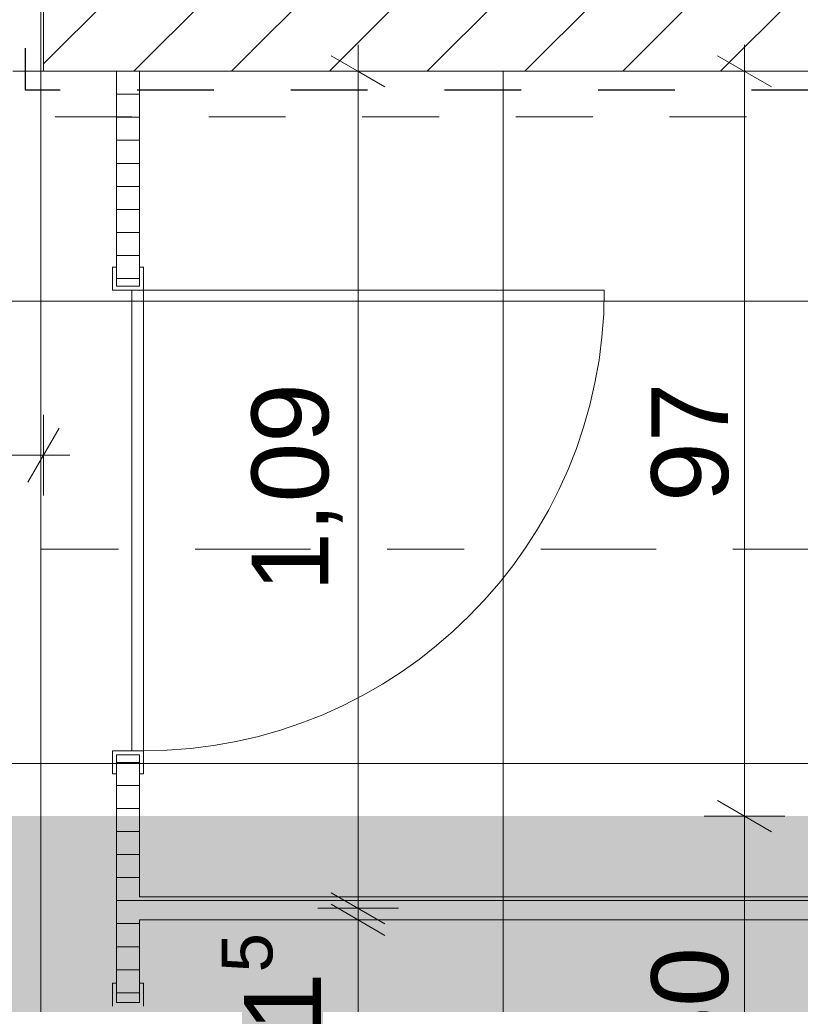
# Model space of a CAD drawing. Header units: metres. Extents: x -3.6 to 84.5, y -11 to 16.8.
# Tile 457 of 656: x 45.4 to 46.4, y 4 to 5.3. Entities that reach past the tile are written whole.
import ezdxf

# ---------------------------------------------------------------- set-up
doc = ezdxf.new("R2010")
doc.units = ezdxf.units.M
doc.header["$MEASUREMENT"] = 0
for name, pattern in [('Schnittlinie', [0.3, 0.15, -0.075, 0, -0.075]), ('Strichlinie eng', [0.115, 0.075, -0.04]), ('Untersicht', [0.1, 0.075, -0.025]), ('Wipeout_Contour', [1, 0, -1])]:
    doc.linetypes.add(name, pattern=pattern)
for name, color, linetype in [('152 - Bemaßung_ Beschriftung.Ausbau', 7, 'Continuous'), ('203 - Marker.Schnitt - Ausbaudetail SA', 7, 'Continuous'), ('301 - Elemente.Linie', 7, 'Continuous'), ('605 - Struktur.Wand Innen', 7, 'Continuous'), ('608 - Struktur.Träger', 7, 'Continuous'), ('612 - Struktur.Stahlbau', 7, 'Continuous'), ('Neubau_650 - Abdeckung.Fußboden Aufbau', 7, 'Continuous'), ('Neubau_653 - Abdeckung.TB Verkofferung', 7, 'Continuous'), ('Neubau_702 - Einrichtung.Möbel Sanitär', 7, 'Continuous')]:
    doc.layers.add(name, color=color, linetype=linetype)
doc.styles.add('ERSTELLTER_STIL_2', font='txt')
doc.dimstyles.new('ERSTELLTER_STIL__1', dxfattribs={"dimtxt": 0.1, "dimasz": 0.0532, "dimexe": 0.18, "dimexo": 0.0625, "dimgap": 0, "dimtad": 1, "dimzin": 0, "dimdsep": 46, "dimtxsty": 'ERSTELLTER_STIL_2', "dimblk": 'ARROWHEAD_2', "dimblk1": 'ARROWHEAD_2', "dimblk2": 'ARROWHEAD_2', "dimcen": 0.09, "dimse1": 1, "dimse2": 1, "dimclrd": 7, "dimclre": 7, "dimclrt": 7, "dimazin": 0, "dimtfac": 1, "dimtdec": 4, "dimtmove": 0, "dimatfit": 3, "dimfxl": 1, "dimtolj": 1, "dimtzin": 0, "dimarcsym": 0})
doc.dimstyles.new('ERSTELLTER_STIL__3', dxfattribs={"dimtxt": 0.1, "dimasz": 0.0532, "dimexe": 0.18, "dimexo": 0.0625, "dimgap": 0, "dimtad": 1, "dimtih": 1, "dimtoh": 1, "dimzin": 0, "dimdsep": 46, "dimtxsty": 'ERSTELLTER_STIL_2', "dimblk": 'ARROWHEAD_2', "dimblk1": 'ARROWHEAD_2', "dimblk2": 'ARROWHEAD_2', "dimcen": 0.09, "dimse1": 1, "dimse2": 1, "dimclrd": 7, "dimclre": 7, "dimclrt": 7, "dimazin": 0, "dimtfac": 1, "dimtdec": 4, "dimtmove": 0, "dimatfit": 3, "dimfxl": 1, "dimtolj": 1, "dimtzin": 0, "dimarcsym": 0})
pattern_1 = [(45, (0, 0), (-0.06363961, 0.06363961), [])]
pattern_2 = [(0, (0, 0), (0, 0.030000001), [])]

# ---------------------------------------------------------------- blocks, each defined once
blk = doc.blocks.new('*D229')
at = {"layer": '152 - Bemaßung_ Beschriftung.Ausbau', "color": 7, "linetype": 'Continuous', "lineweight": 5}
for p, q in [((46.2975, 4.2402), (46.3675, 4.1998)), ((46.385, 4.22), (46.28, 4.22)), ((46.3325, 3.72), (46.3325, 4.22)), ((46.2975, 3.7402), (46.3675, 3.6998)), ((46.385, 3.72), (46.28, 3.72)), ((46.3325, 3.6858), (46.3325, 3.72))]:
    blk.add_line(p, q, dxfattribs=at)
at = {"layer": '152 - Bemaßung_ Beschriftung.Ausbau', "color": 7, "lineweight": 9, "insert": (46.3125, 3.8941), "char_height": 0.1, "attachment_point": 7, "rotation": 90, "style": 'ERSTELLTER_STIL_2'}
blk.add_mtext('\\A1;{\\pql;\\fArial|b0|i0|c0|p38;50}', dxfattribs=at)
blk = doc.blocks.new('ARROWHEAD_2')
at = {"color": 0, "linetype": 'Continuous', "lineweight": 0}
for p, q in [((-0.378, -0.655), (0.378, 0.655)), ((0, 0), (-1, 0))]:
    blk.add_line(p, q, dxfattribs=at)
blk = doc.blocks.new('*D230')
at = {"layer": '152 - Bemaßung_ Beschriftung.Ausbau', "color": 7, "linetype": 'Continuous', "lineweight": 5}
for p, q in [((46.3325, 5.19), (46.3325, 5.2242)), ((46.3675, 5.1698), (46.2975, 5.2102)), ((46.385, 5.19), (46.28, 5.19)), ((46.3325, 4.22), (46.3325, 5.19)), ((46.2975, 4.2402), (46.3675, 4.1998)), ((46.385, 4.22), (46.28, 4.22))]:
    blk.add_line(p, q, dxfattribs=at)
at = {"layer": '152 - Bemaßung_ Beschriftung.Ausbau', "color": 7, "lineweight": 9, "insert": (46.3125, 4.6291), "char_height": 0.1, "attachment_point": 7, "rotation": 90, "style": 'ERSTELLTER_STIL_2'}
blk.add_mtext('\\A1;{\\pql;\\fArial|b0|i0|c0|p38;97}', dxfattribs=at)
blk = doc.blocks.new('*D598')
at = {"layer": '152 - Bemaßung_ Beschriftung.Ausbau', "color": 7, "linetype": 'Continuous', "lineweight": 5}
for p, q in [((45.7944, 4.1202), (45.8644, 4.0798)), ((45.8644, 4.0648), (45.7944, 4.1052)), ((45.8819, 4.085), (45.7769, 4.085)), ((45.8294, 3.235), (45.8294, 4.085)), ((45.7944, 3.2552), (45.8644, 3.2148)), ((45.8819, 3.235), (45.7769, 3.235)), ((45.8294, 3.2008), (45.8294, 3.235))]:
    blk.add_line(p, q, dxfattribs=at)
at = {"layer": '152 - Bemaßung_ Beschriftung.Ausbau', "color": 7, "lineweight": 5, "char_height": 0.1, "attachment_point": 7, "rotation": 90, "style": 'ERSTELLTER_STIL_2'}
for s, insert in [('\\A1;{\\pql;\\fArial|b0|i0|c0|p38;1\\fArial|b0|i0|c0|p38;\\A1{\\H.66x;\\S5^  ;}}', (45.8104, 3.9388)), ('\\A1;{\\pql;\\fArial|b0|i0|c0|p38;85}', (45.8094, 3.5211))]:
    blk.add_mtext(s, dxfattribs=dict(at, insert=insert))
blk = doc.blocks.new('*D599')
at = {"layer": '152 - Bemaßung_ Beschriftung.Ausbau', "color": 7, "linetype": 'Continuous', "lineweight": 5}
for p, q in [((45.7944, 4.1202), (45.8644, 4.0798)), ((45.8644, 4.0648), (45.7944, 4.1052)), ((45.8819, 4.1), (45.7769, 4.1)), ((45.8294, 4.085), (45.8294, 4.1)), ((45.8819, 4.085), (45.7769, 4.085))]:
    blk.add_line(p, q, dxfattribs=at)
blk = doc.blocks.new('*D600')
at = {"layer": '152 - Bemaßung_ Beschriftung.Ausbau', "color": 7, "linetype": 'Continuous', "lineweight": 5}
for p, q in [((45.8294, 5.19), (45.8294, 5.2242)), ((45.8644, 5.1698), (45.7944, 5.2102)), ((45.8819, 5.19), (45.7769, 5.19)), ((45.8294, 4.1), (45.8294, 5.19)), ((45.7944, 4.1202), (45.8644, 4.0798)), ((45.8644, 4.0648), (45.7944, 4.1052)), ((45.8819, 4.1), (45.7769, 4.1))]:
    blk.add_line(p, q, dxfattribs=at)
at = {"layer": '152 - Bemaßung_ Beschriftung.Ausbau', "color": 7, "lineweight": 5, "insert": (45.8094, 4.512), "char_height": 0.1, "attachment_point": 7, "rotation": 90, "style": 'ERSTELLTER_STIL_2'}
blk.add_mtext('\\A1;{\\pql;\\fArial|b0|i0|c0|p38;1,09}', dxfattribs=at)
blk = doc.blocks.new('*D627')
at = {"layer": '152 - Bemaßung_ Beschriftung.Ausbau', "color": 7, "linetype": 'Continuous', "lineweight": 5}
for p, q in [((44.39, 4.6375), (44.39, 4.7425)), ((45.42, 4.6375), (45.42, 4.7425)), ((44.4102, 4.725), (44.3698, 4.655)), ((45.3998, 4.655), (45.4402, 4.725)), ((44.39, 4.69), (45.42, 4.69)), ((45.42, 4.69), (45.4542, 4.69))]:
    blk.add_line(p, q, dxfattribs=at)
at = {"layer": '152 - Bemaßung_ Beschriftung.Ausbau', "color": 7, "lineweight": 5, "insert": (44.772, 4.71), "char_height": 0.1, "attachment_point": 7, "style": 'ERSTELLTER_STIL_2'}
blk.add_mtext('\\A1;{\\pql;\\fArial|b0|i0|c0|p38;1,03}', dxfattribs=at)
blk = doc.blocks.new('*D644')
at = {"layer": '152 - Bemaßung_ Beschriftung.Ausbau', "color": 7, "linetype": 'Continuous', "lineweight": 5}
for p, q in [((-0.165, -10.6375), (-0.165, -10.5325)), ((62.425, -10.6375), (62.425, -10.5325)), ((-0.1448, -10.55), (-0.1852, -10.62)), ((62.4048, -10.62), (62.4452, -10.55)), ((-0.1992, -10.585), (-0.165, -10.585)), ((-0.165, -10.585), (62.425, -10.585)), ((62.425, -10.585), (62.4593, -10.585))]:
    blk.add_line(p, q, dxfattribs=at)
at = {"layer": '152 - Bemaßung_ Beschriftung.Ausbau', "color": 7, "lineweight": 5, "insert": (30.959, -10.565), "char_height": 0.1, "attachment_point": 7, "style": 'ERSTELLTER_STIL_2'}
blk.add_mtext('\\A1;{\\pql;\\fArial|b0|i0|c0|p38;62,59}', dxfattribs=at)

msp = doc.modelspace()

# ---------------------------------------------------------------- hatches: boundary and pattern name
at = {"layer": '612 - Struktur.Stahlbau', "linetype": 'Continuous', "lineweight": 0, "true_color": 0x006a00}
msp.add_hatch(color=96, dxfattribs=at).paths.add_polyline_path([(40.1993, 4.22), (47.03, 4.22), (47.03, 3.72), (40.1993, 3.72)])
at = {"layer": 'Neubau_650 - Abdeckung.Fußboden Aufbau', "linetype": 'Continuous', "lineweight": 13, "true_color": 0xafafaf}
h = msp.add_hatch(dxfattribs=at)
h.set_pattern_fill('Raster_60x60_Fuge_2mm_0001', color=253, style=0, pattern_type=2)
h.set_pattern_definition([(360, (44.814, 4.89), (4e-09, 0.602), []), (90, (44.814, 4.89), (-0.602, 4e-09), [])])
h.paths.add_polyline_path([(45.4202, 5.76), (44.39, 5.76), (44.39, 3.235), (47.045, 3.235), (47.045, 4.89), (46.62, 4.89), (46.62, 5.19), (45.4202, 5.19)])
at = {"layer": 'Neubau_702 - Einrichtung.Möbel Sanitär', "linetype": 'Continuous', "lineweight": 0, "true_color": 0x000000}
h = msp.add_hatch(dxfattribs=at)
h.set_pattern_fill('Holz__Sperrholz_1_0001', color=18, style=0, pattern_type=2)
h.set_pattern_definition(pattern_2)
h.paths.add_polyline_path([(45.545, 4.3), (45.515, 4.3), (45.515, 3.9775), (45.545, 3.9775)])
h = msp.add_hatch(dxfattribs=at)
h.set_pattern_fill('Holz__Sperrholz_1_0001', color=18, style=0, pattern_type=2)
h.set_pattern_definition(pattern_2)
h.paths.add_polyline_path([(47.045, 4.115), (45.545, 4.115), (45.545, 4.085), (47.045, 4.085)])

# ---------------------------------------------------------------- linework, layer by layer
at = {"layer": '203 - Marker.Schnitt - Ausbaudetail SA', "color": 7, "linetype": 'Schnittlinie', "lineweight": 13}
msp.add_line((47.5675, 4.5675), (39.6925, 4.5675), dxfattribs=at)
at = {"layer": 'Neubau_650 - Abdeckung.Fußboden Aufbau', "color": 1, "linetype": 'Continuous', "lineweight": 13, "flags": 128}
msp.add_lwpolyline([(44.39, 3.235), (47.045, 3.235), (47.045, 4.89), (46.62, 4.89), (46.62, 5.19), (45.4202, 5.19), (45.4202, 5.76)], dxfattribs=at)
at = {"layer": 'Neubau_653 - Abdeckung.TB Verkofferung', "color": 1, "linetype": 'Untersicht', "lineweight": 9}
msp.add_line((42.435, 5.1305), (46.62, 5.1305), dxfattribs=at)
at = {"layer": 'Neubau_702 - Einrichtung.Möbel Sanitär', "color": 1, "linetype": 'Continuous', "lineweight": 13}
for p, q in [((45.515, 4.935), (45.51, 4.935)), ((45.51, 4.935), (45.51, 4.905)), ((45.515, 4.91), (45.515, 4.935)), ((45.55, 4.935), (45.545, 4.935)), ((45.545, 4.935), (45.545, 4.91)), ((45.55, 4.905), (45.55, 4.935)), ((45.51, 4.905), (45.535, 4.905)), ((45.545, 4.91), (45.515, 4.91)), ((45.535, 4.905), (45.55, 4.905)), ((45.535, 4.305), (45.535, 4.905)), ((45.535, 4.905), (45.55, 4.905)), ((45.55, 4.905), (45.55, 4.305)), ((45.55, 4.905), (46.15, 4.905)), ((45.51, 4.305), (45.535, 4.305)), ((45.51, 4.275), (45.51, 4.305)), ((45.545, 4.3), (45.515, 4.3)), ((45.515, 4.3), (45.515, 4.275)), ((45.535, 4.305), (45.55, 4.305)), ((45.55, 4.305), (45.535, 4.305)), ((45.545, 4.275), (45.545, 4.3)), ((45.55, 4.305), (45.55, 4.275)), ((45.515, 4.275), (45.51, 4.275)), ((45.55, 4.275), (45.545, 4.275)), ((45.515, 4.0025), (45.51, 4.0025)), ((45.51, 4.0025), (45.51, 3.9725)), ((45.515, 3.9775), (45.515, 4.0025)), ((45.55, 4.0025), (45.545, 4.0025)), ((45.545, 4.0025), (45.545, 3.9775)), ((45.55, 3.9725), (45.55, 4.0025)), ((45.545, 3.9775), (45.515, 3.9775))]:
    msp.add_line(p, q, dxfattribs=at)
at = {"layer": 'Neubau_702 - Einrichtung.Möbel Sanitär', "color": 1, "linetype": 'Continuous', "lineweight": 18}
for p, q in [((45.545, 4.91), (45.515, 4.91)), ((45.545, 4.91), (45.515, 4.91)), ((45.545, 4.91), (45.515, 4.91)), ((45.545, 4.3), (45.515, 4.3)), ((45.545, 4.3), (45.515, 4.3)), ((45.545, 4.3), (45.515, 4.3)), ((45.545, 3.9775), (45.515, 3.9775)), ((45.545, 3.9775), (45.515, 3.9775)), ((45.545, 3.9775), (45.515, 3.9775))]:
    msp.add_line(p, q, dxfattribs=at)
at = {"layer": 'Neubau_702 - Einrichtung.Möbel Sanitär', "color": 1, "linetype": 'Continuous', "lineweight": 18, "flags": 128}
for points in [[(45.515, 4.3), (45.515, 3.9775)], [(45.545, 4.115), (45.545, 4.3)], [(47.045, 4.115), (45.545, 4.115)], [(45.545, 4.085), (47.045, 4.085)], [(45.545, 3.9775), (45.545, 4.085)]]:
    msp.add_lwpolyline(points, dxfattribs=at)
at = {"layer": 'Neubau_702 - Einrichtung.Möbel Sanitär', "color": 1, "linetype": 'Continuous', "lineweight": 9}
msp.add_arc((45.55, 4.905), 0.6, 270, 0, dxfattribs=at)

# ---------------------------------------------------------------- dimensions: what is measured, and where the dimension line sits
at = {"layer": '152 - Bemaßung_ Beschriftung.Ausbau', "color": 7, "linetype": 'Continuous', "lineweight": 5}
dim = msp.add_linear_dim(base=(62.425, -10.585), p1=(-0.165, -0.145), p2=(62.425, 5.1), dimstyle='ERSTELLTER_STIL__3', dxfattribs=at)
dim.commit()
dim.dimension.update_dxf_attribs({"geometry": '*D644', "text_midpoint": (31.127, -10.515), "dimtype": 160})
for base, p1, p2, picture, middle in [((45.8294, 4.085), (45.545, 3.235), (45.545, 4.085), '*D598', (45.7594, 3.5974)), ((46.3325, 4.22), (40.1993, 3.72), (40.1993, 4.22), '*D229', (46.2625, 3.9703)), ((45.8293533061, 4.1000001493), (45.545, 4.0850001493), (45.515, 4.1000001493), '*D599', (45.7593533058, 4.1119761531))]:
    dim = msp.add_linear_dim(base=base, p1=p1, p2=p2, angle=90, dimstyle='ERSTELLTER_STIL__1', dxfattribs=at)
    dim.commit()
    dim.dimension.update_dxf_attribs({"geometry": picture, "text_midpoint": middle, "dimtype": 160, "text_rotation": 90})

# ---------------------------------------------------------------- next in the draw order: wipeouts: each hides what was drawn before it
at = {"color": 254, "linetype": 'Wipeout_Contour', "lineweight": 0, "ltscale": 186.932899}
msp.add_wipeout([(45.69, 5.19), (47.18, 5.19), (47.18, 5.32), (45.69, 5.32)], dxfattribs=at).dxf.layer = '605 - Struktur.Wand Innen'

# ---------------------------------------------------------------- next in the draw order: hatches: boundary and pattern name
at = {"layer": '605 - Struktur.Wand Innen', "linetype": 'Continuous', "lineweight": 0, "true_color": 0x000000}
h = msp.add_hatch(dxfattribs=at)
h.set_pattern_fill('MW_Ziegel_0001', color=18, style=0, pattern_type=2)
h.set_pattern_definition(pattern_1)
h.paths.add_polyline_path([(45.69, 5.19), (47.18, 5.19), (47.18, 5.32), (45.69, 5.32)])

# ---------------------------------------------------------------- next in the draw order: linework, layer by layer
at = {"layer": '301 - Elemente.Linie', "color": 1, "linetype": 'Strichlinie eng', "lineweight": 25, "flags": 128}
msp.add_lwpolyline([(40.3114, 5.7353), (45.3961, 5.7353), (45.3961, 5.1657), (46.6016, 5.1657)], dxfattribs=at)
at = {"layer": '605 - Struktur.Wand Innen', "color": 7, "linetype": 'Continuous', "lineweight": 18, "flags": 128}
msp.add_lwpolyline([(45.69, 5.19), (47.18, 5.19)], dxfattribs=at)

# ---------------------------------------------------------------- next in the draw order: wipeouts: each hides what was drawn before it
at = {"color": 254, "linetype": 'Wipeout_Contour', "lineweight": 0, "ltscale": 137.151787}
msp.add_wipeout([(45.69, 5.32), (45.42, 5.19), (45.69, 5.19)], dxfattribs=at).dxf.layer = '605 - Struktur.Wand Innen'

# ---------------------------------------------------------------- next in the draw order: hatches: boundary and pattern name
at = {"layer": '605 - Struktur.Wand Innen', "linetype": 'Continuous', "lineweight": 0, "true_color": 0x000000}
h = msp.add_hatch(dxfattribs=at)
h.set_pattern_fill('MW_Ziegel_0001', color=18, style=0, pattern_type=2)
h.set_pattern_definition(pattern_1)
h.paths.add_polyline_path([(45.69, 5.32), (45.42, 5.19), (45.69, 5.19)])

# ---------------------------------------------------------------- next in the draw order: wipeouts: each hides what was drawn before it
at = {"color": 254, "linetype": 'Wipeout_Contour', "lineweight": 0, "ltscale": 138.006428}
msp.add_wipeout([(45.42, 5.32), (45.42, 5.19), (45.69, 5.32)], dxfattribs=at).dxf.layer = '605 - Struktur.Wand Innen'

# ---------------------------------------------------------------- next in the draw order: hatches: boundary and pattern name
at = {"layer": '605 - Struktur.Wand Innen', "linetype": 'Continuous', "lineweight": 0, "true_color": 0x000000}
h = msp.add_hatch(dxfattribs=at)
h.set_pattern_fill('MW_Ziegel_0001', color=18, style=0, pattern_type=2)
h.set_pattern_definition(pattern_1)
h.paths.add_polyline_path([(45.42, 5.32), (45.42, 5.19), (45.69, 5.32)])
at = {"layer": 'Neubau_702 - Einrichtung.Möbel Sanitär', "linetype": 'Continuous', "lineweight": 0, "true_color": 0x000000}
h = msp.add_hatch(dxfattribs=at)
h.set_pattern_fill('Holz__Sperrholz_1_0001', color=18, style=0, pattern_type=2)
h.set_pattern_definition(pattern_2)
h.paths.add_polyline_path([(45.515, 5.19), (45.515, 4.91), (45.545, 4.91), (45.545, 5.19)])

# ---------------------------------------------------------------- next in the draw order: linework, layer by layer
at = {"layer": '605 - Struktur.Wand Innen', "color": 7, "linetype": 'Continuous', "lineweight": 18, "flags": 128}
for points in [[(45.42, 5.76), (45.42, 5.19)], [(45.42, 5.19), (45.69, 5.19)]]:
    msp.add_lwpolyline(points, dxfattribs=at)
at = {"layer": '608 - Struktur.Träger', "color": 7, "linetype": 'Untersicht', "lineweight": 13}
msp.add_line((0.38, 5.19), (61.88, 5.19), dxfattribs=at)
at = {"layer": 'Neubau_702 - Einrichtung.Möbel Sanitär', "color": 1, "linetype": 'Continuous', "lineweight": 18, "flags": 128}
for points in [[(45.515, 5.19), (45.515, 4.91)], [(45.545, 5.19), (45.515, 5.19)], [(45.545, 4.91), (45.545, 5.19)]]:
    msp.add_lwpolyline(points, dxfattribs=at)

# ---------------------------------------------------------------- next in the draw order: dimensions: what is measured, and where the dimension line sits
at = {"layer": '152 - Bemaßung_ Beschriftung.Ausbau', "color": 7, "linetype": 'Continuous', "lineweight": 5}
dim = msp.add_linear_dim(base=(45.42, 4.69), p1=(44.39, 5.76), p2=(45.42, 5.76), dimstyle='ERSTELLTER_STIL__3', dxfattribs=at)
dim.commit()
dim.dimension.update_dxf_attribs({"geometry": '*D627', "text_midpoint": (44.9018, 4.76), "dimtype": 160})
for base, p1, p2, picture, middle in [((46.3325, 5.19), (40.1993, 4.22), (40.274, 5.19), '*D230', (46.2625, 4.7053)), ((45.8294, 5.19), (45.515, 4.1), (45.545, 5.19), '*D600', (45.7594, 4.6418))]:
    dim = msp.add_linear_dim(base=base, p1=p1, p2=p2, angle=90, dimstyle='ERSTELLTER_STIL__1', dxfattribs=at)
    dim.commit()
    dim.dimension.update_dxf_attribs({"geometry": picture, "text_midpoint": middle, "dimtype": 160, "text_rotation": 90})

doc.saveas('drawing.dxf')
